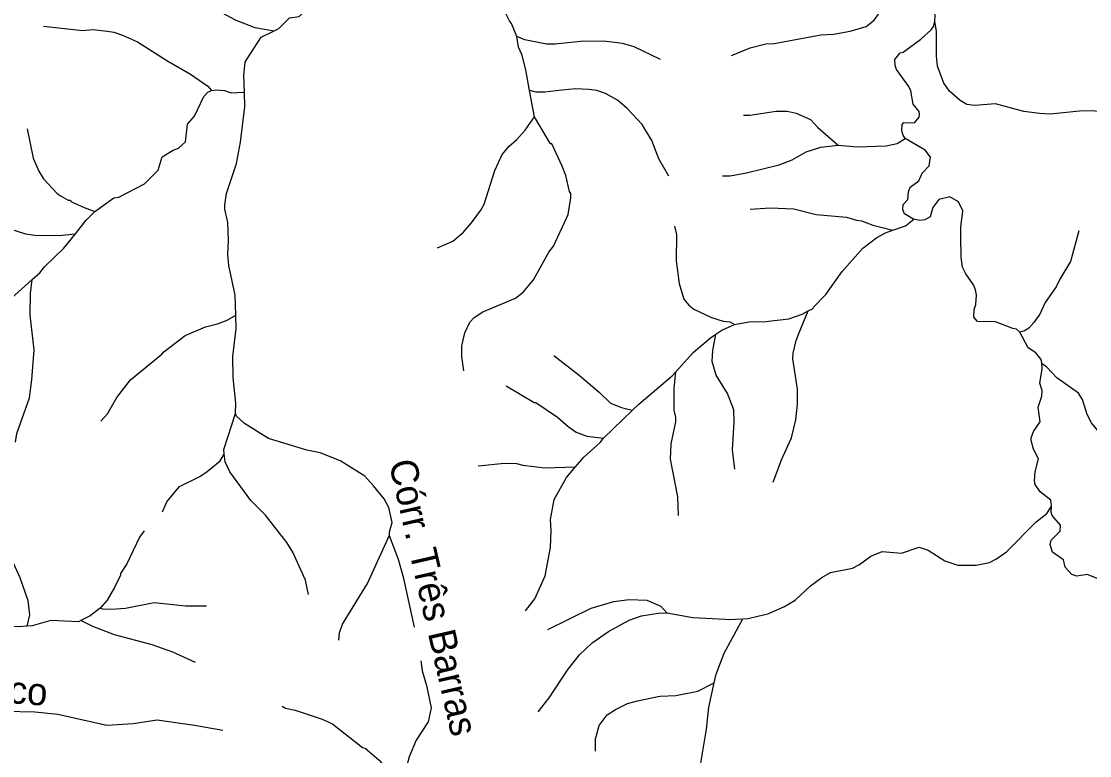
# Model space of a CAD drawing. Extents: x 393 to 446.6, y 8175.5 to 8231.
# Drawn here: x 415.52 to 421.76, y 8192.87 to 8197.16 of the extents above; entities that cross this region are included whole.
import ezdxf
from ezdxf.enums import TextEntityAlignment as Align

# ---------------------------------------------------------------- set-up
doc = ezdxf.new("R2010")
doc.units = 0
doc.header["$LTSCALE"] = 0.064
doc.linetypes.add('LONG_DASHED', pattern=[7.5, 6, -1.5])
doc.layers.add('61', color=7, linetype='Continuous')
doc.layers.add('7', color=7, linetype='Continuous', lineweight=25)
doc.layers.add('9', color=7, linetype='LONG_DASHED', lineweight=25)

msp = doc.modelspace()

# ---------------------------------------------------------------- linework, layer by layer
at = {"layer": '7'}
msp.add_line((418.9187, 8194.7254), (419.0891, 8194.8896), dxfattribs=at)
for points in [[(419.6671, 8196.9642), (419.7777, 8197.0091), (419.8681, 8197.0334), (419.9182, 8197.035), (420.1911, 8197.0851), (420.2637, 8197.0899), (420.3623, 8197.106), (420.4559, 8197.1351), (420.5011, 8197.1706), (420.5269, 8197.2062), (420.5431, 8197.2579), (420.556, 8197.3418), (420.598, 8197.4193), (420.6109, 8197.4565), (420.6111, 8197.4571)], [(420.8558, 8197.1636), (420.8612, 8197.2336), (420.8435, 8197.2675), (420.8225, 8197.2853), (420.7207, 8197.3402), (420.6707, 8197.4193), (420.6513, 8197.4403), (420.6111, 8197.4571)], [(420.6837, 8196.4796), (420.672, 8196.4983), (420.6642, 8196.5247), (420.6658, 8196.5618), (420.6755, 8196.5731), (420.7385, 8196.5699), (420.7659, 8196.6038), (420.7676, 8196.62), (420.7643, 8196.6361), (420.7304, 8196.6798), (420.7159, 8196.7573), (420.7046, 8196.7831), (420.6335, 8196.8832), (420.6254, 8196.9058), (420.6238, 8196.9413), (420.6545, 8196.9801), (420.6707, 8196.9849), (420.7756, 8197.0592), (420.8354, 8197.1141), (420.8488, 8197.1333), (420.8558, 8197.1636)], [(419.7387, 8196.6165), (419.776, 8196.6165), (419.9295, 8196.6394), (419.9941, 8196.6394), (420.0458, 8196.6281), (420.1297, 8196.5909), (420.1733, 8196.5441), (420.2922, 8196.4408)], [(420.2922, 8196.4408), (420.4042, 8196.4294), (420.5722, 8196.4359), (420.6368, 8196.4504), (420.6837, 8196.4796)], [(420.733, 8196.0075), (420.7279, 8196.0086), (420.6795, 8196.0394), (420.6691, 8196.0629), (420.6723, 8196.0935), (420.6997, 8196.1226), (420.703, 8196.1663), (420.7126, 8196.1953), (420.7627, 8196.2308), (420.7821, 8196.2761), (420.8241, 8196.3196), (420.8305, 8196.3697), (420.7998, 8196.41), (420.6837, 8196.4796)], [(419.6144, 8196.261), (419.6598, 8196.2615), (419.7551, 8196.2777), (419.9456, 8196.3245), (420.0232, 8196.3552), (420.1039, 8196.4004), (420.1911, 8196.4278), (420.2922, 8196.4408)], [(421.3542, 8195.3463), (421.3527, 8195.3492), (421.3341, 8195.3644), (421.3134, 8195.3669), (421.2116, 8195.4073), (421.1066, 8195.4089), (421.0841, 8195.4347), (421.0873, 8195.4783), (421.097, 8195.5074), (421.1002, 8195.5655), (421.0954, 8195.5946), (421.0825, 8195.6237), (421.0372, 8195.6866), (421.0179, 8195.727), (421.0098, 8195.7852), (421.0087, 8195.9039), (421.0082, 8195.9596), (421.0211, 8196.0564), (420.9952, 8196.1081), (420.9436, 8196.1371), (420.8806, 8196.1226), (420.8451, 8196.0758), (420.8289, 8196.0209), (420.7983, 8196.0031), (420.7692, 8195.9999), (420.733, 8196.0075)], [(419.7777, 8196.065), (419.894, 8196.0726), (420.0328, 8196.0677), (420.162, 8196.0338), (420.3397, 8196.0193), (420.3978, 8196.0015), (420.4285, 8195.9983), (420.4947, 8195.9724), (420.6104, 8195.942)], [(419.334, 8195.9658), (419.3456, 8195.917), (419.3449, 8195.7626), (419.3611, 8195.6301), (419.3901, 8195.5397), (419.4176, 8195.5042), (419.4483, 8195.4815), (419.5516, 8195.4315), (419.6195, 8195.4105), (419.6582, 8195.4073), (419.6854, 8195.391)], [(420.6104, 8195.942), (420.6855, 8195.9676), (420.733, 8196.0075)], [(420.1169, 8195.4704), (420.1462, 8195.4851), (420.1475, 8195.4928), (420.2185, 8195.5671), (420.3154, 8195.7012), (420.4365, 8195.8368), (420.5173, 8195.8998), (420.569, 8195.9272), (420.6104, 8195.942)], [(421.6985, 8195.9384), (421.6507, 8195.7604), (421.5878, 8195.656), (421.5669, 8195.6107), (421.5023, 8195.5203), (421.4716, 8195.4525), (421.4361, 8195.4024), (421.407, 8195.3701), (421.3812, 8195.354), (421.3542, 8195.3463)], [(419.6854, 8195.391), (419.7803, 8195.4079), (419.8584, 8195.4073), (419.8837, 8195.4104), (420.0038, 8195.425), (420.0813, 8195.4525), (420.1169, 8195.4704)], [(419.912, 8194.4689), (419.9602, 8194.5999), (420.0183, 8194.7291), (420.0441, 8194.834), (420.0538, 8194.9261), (420.0538, 8195.0133), (420.0264, 8195.1909), (420.028, 8195.2232), (420.0457, 8195.2975), (420.0623, 8195.3377), (420.1169, 8195.4704)], [(419.3422, 8195.1149), (419.4434, 8195.228), (419.5451, 8195.3136), (419.577, 8195.3348)], [(419.6872, 8194.5442), (419.6743, 8194.658), (419.6841, 8194.8195), (419.6818, 8194.8926), (419.6446, 8194.988), (419.579, 8195.094), (419.5548, 8195.1748), (419.5581, 8195.2394), (419.577, 8195.3348)], [(419.577, 8195.3348), (419.6109, 8195.3572), (419.6854, 8195.391)], [(421.4814, 8195.1643), (421.4794, 8195.1872), (421.4474, 8195.2248), (421.4022, 8195.2555), (421.3542, 8195.3463)], [(418.6292, 8195.2093), (418.7781, 8195.094), (418.8944, 8194.9955), (418.9606, 8194.9309), (419.0252, 8194.9051), (419.0877, 8194.8899), (419.0891, 8194.8896)], [(421.5389, 8194.3261), (421.5394, 8194.3334), (421.5346, 8194.3641), (421.4732, 8194.4126), (421.4441, 8194.4561), (421.4393, 8194.4772), (421.4425, 8194.5289), (421.4635, 8194.6064), (421.4328, 8194.6613), (421.4199, 8194.7129), (421.4199, 8194.7275), (421.4345, 8194.7646), (421.4732, 8194.8227), (421.4619, 8194.9083), (421.4829, 8194.9713), (421.4845, 8195.0052), (421.4716, 8195.0488), (421.4841, 8195.1325), (421.4814, 8195.1643)], [(422.3003, 8194.7259), (422.2717, 8194.7212), (422.1127, 8194.6951), (422.0061, 8194.6855), (421.9577, 8194.6887), (421.8931, 8194.7064), (421.8269, 8194.75), (421.7719, 8194.8163), (421.7477, 8194.8647), (421.7203, 8194.9519), (421.696, 8194.9891), (421.5701, 8195.0795), (421.512, 8195.1425), (421.4852, 8195.1616), (421.4814, 8195.1643)], [(419.0891, 8194.8896), (419.1253, 8194.9245), (419.3207, 8195.0908), (419.3422, 8195.1149)], [(419.3584, 8194.2738), (419.3546, 8194.3835), (419.311, 8194.6031), (419.3158, 8194.6936), (419.3417, 8194.8211), (419.3417, 8194.8486), (419.332, 8194.8906), (419.332, 8195.0197), (419.3422, 8195.1147), (419.3422, 8195.1149)], [(418.3496, 8195.0326), (418.5149, 8194.9357), (418.5246, 8194.9357), (418.6506, 8194.8486), (418.7119, 8194.7937), (418.7588, 8194.7614), (418.8218, 8194.7387), (418.9187, 8194.7254)], [(418.7559, 8194.5588), (418.8039, 8194.616), (418.9009, 8194.7016), (418.9187, 8194.7254)], [(418.1857, 8194.5651), (418.3405, 8194.5805), (418.4116, 8194.5773), (418.4471, 8194.5676), (418.5763, 8194.5531), (418.7533, 8194.5587), (418.7559, 8194.5588)], [(418.4638, 8193.7172), (418.5181, 8193.786), (418.5779, 8193.9217), (418.6086, 8194.0864), (418.6134, 8194.1865), (418.6086, 8194.2511), (418.6312, 8194.3674), (418.7038, 8194.4966), (418.7559, 8194.5588)], [(419.7341, 8193.6703), (419.7648, 8193.6717), (419.8629, 8193.6946), (419.8811, 8193.6988), (419.9747, 8193.7392), (420.0393, 8193.7779), (420.1297, 8193.8619), (420.1959, 8193.912), (420.246, 8193.941), (420.3752, 8193.9669), (420.4172, 8193.9879), (420.4818, 8194.0363), (420.5496, 8194.0638), (420.6626, 8194.0541), (420.766, 8194.088), (420.8176, 8194.0718), (420.9161, 8194.0089), (420.992, 8193.983), (421.0986, 8193.983), (421.1761, 8193.9992), (421.2181, 8194.0201), (421.2762, 8194.0621), (421.449, 8194.2366), (421.512, 8194.285), (421.5377, 8194.3243), (421.5389, 8194.3261)], [(421.9011, 8193.8815), (421.8754, 8193.8946), (421.8123, 8193.9039), (421.7478, 8193.9297), (421.6864, 8193.92), (421.6573, 8193.9298), (421.6185, 8193.9717), (421.6088, 8194.0153), (421.5443, 8194.0589), (421.5313, 8194.1041), (421.5378, 8194.13), (421.5895, 8194.1833), (421.5911, 8194.2172), (421.5435, 8194.2742), (421.5365, 8194.294), (421.5389, 8194.3261)], [(418.5937, 8193.6066), (418.8476, 8193.7327), (418.98, 8193.7715), (419.0704, 8193.7828), (419.1738, 8193.7779), (419.2545, 8193.744), (419.2904, 8193.7053)], [(418.5379, 8193.1247), (418.6021, 8193.2079), (418.7119, 8193.3759), (418.7797, 8193.4599), (418.8524, 8193.5293), (418.9493, 8193.5955), (419.0704, 8193.6617), (419.1415, 8193.6875), (419.2384, 8193.7036), (419.2904, 8193.7053)], [(419.2904, 8193.7053), (419.4418, 8193.6778), (419.631, 8193.6675), (419.6485, 8193.6665), (419.7341, 8193.6703)], [(419.5664, 8193.2948), (419.5774, 8193.3452), (419.6259, 8193.4695), (419.7341, 8193.6703)], [(418.872, 8192.8959), (418.8734, 8192.9722), (418.8737, 8192.9734), (418.8944, 8193.0448), (418.9412, 8193.1078), (418.9897, 8193.1401), (419.0607, 8193.174), (419.1189, 8193.1902), (419.2383, 8193.2149), (419.2513, 8193.2176), (419.3417, 8193.2208), (419.4709, 8193.2467), (419.5635, 8193.2933), (419.5664, 8193.2948)], [(419.4591, 8192.7358), (419.4838, 8192.8026), (419.5225, 8193.0239), (419.5355, 8193.153), (419.5664, 8193.2948)]]:
    msp.add_lwpolyline(points, dxfattribs=at)
at = {"layer": '9'}
msp.add_line((418.5161, 8196.605), (418.4873, 8196.7594), dxfattribs=at)
for points in [[(416.0716, 8197.9276), (416.0854, 8197.906), (416.1282, 8197.8392), (416.1912, 8197.7681), (416.3931, 8197.5663), (416.4615, 8197.4676), (416.5497, 8197.3402), (416.6063, 8197.274), (416.6644, 8197.2272), (416.7654, 8197.173), (416.8803, 8197.1293), (416.9937, 8197.1092), (416.9947, 8197.109)], [(418.413, 8197.0764), (418.3825, 8197.1512), (418.3696, 8197.1674), (418.3082, 8197.2934), (418.2065, 8197.4226), (418.1671, 8197.5071)], [(416.9947, 8197.109), (417.0217, 8197.122), (417.0826, 8197.1852), (417.1407, 8197.1933), (417.1972, 8197.2482), (417.2037, 8197.2691), (417.2215, 8197.2901), (417.2667, 8197.3176), (417.3458, 8197.3499), (417.3684, 8197.3919), (417.3935, 8197.4088)], [(422.4117, 8196.4572), (422.2871, 8196.5086), (422.1793, 8196.5455), (421.9997, 8196.607), (421.7833, 8196.641), (421.7025, 8196.6393), (421.5314, 8196.6216), (421.4684, 8196.6249), (421.3764, 8196.6361), (421.2116, 8196.6813), (421.0889, 8196.6716), (421.0437, 8196.6781), (421.005, 8196.7007), (420.9419, 8196.7556), (420.9096, 8196.8025), (420.8725, 8196.9026), (420.866, 8196.9607), (420.866, 8197.1061), (420.8558, 8197.1636)], [(415.6449, 8197.1358), (415.8731, 8197.1109), (415.9329, 8197.1158), (416.0185, 8197.1077), (416.0572, 8197.1012), (416.1073, 8197.0835), (416.1945, 8197.0447), (416.3656, 8196.9349), (416.5045, 8196.8558), (416.6063, 8196.7847), (416.6282, 8196.7608)], [(416.8196, 8196.7511), (416.8162, 8196.8493), (416.8242, 8196.9252), (416.8365, 8196.9444), (416.9179, 8197.0721), (416.9947, 8197.109)], [(418.4873, 8196.7594), (418.4648, 8196.88), (418.4457, 8196.9565), (418.4422, 8196.9704), (418.4229, 8197.014), (418.413, 8197.0764)], [(419.2536, 8196.9414), (419.0983, 8197.016), (419.03, 8197.0352), (418.9378, 8197.0457), (418.8023, 8197.0479), (418.6376, 8197.0301), (418.5868, 8197.0307), (418.4596, 8197.0563), (418.413, 8197.0764)], [(415.9457, 8196.0524), (416.0572, 8196.1311), (416.0862, 8196.1355), (416.2349, 8196.213), (416.3156, 8196.2938), (416.3382, 8196.3713), (416.4028, 8196.4101), (416.4351, 8196.423), (416.4754, 8196.4601), (416.4867, 8196.5635), (416.5287, 8196.6103), (416.582, 8196.725), (416.6062, 8196.7492), (416.6282, 8196.7608)], [(416.6282, 8196.7608), (416.6562, 8196.7632), (416.704, 8196.7597), (416.7425, 8196.7457), (416.8173, 8196.7509), (416.8196, 8196.7511)], [(416.7699, 8195.4466), (416.7661, 8195.5623), (416.7289, 8195.7367), (416.7225, 8195.8013), (416.7273, 8195.882), (416.7225, 8195.987), (416.7063, 8196.0661), (416.7063, 8196.092), (416.7161, 8196.1582), (416.7742, 8196.3326), (416.7968, 8196.4569), (416.8226, 8196.6652), (416.8196, 8196.7511)], [(419.3007, 8196.2594), (419.2435, 8196.3609), (419.2012, 8196.4682), (419.1447, 8196.5619), (419.0575, 8196.6539), (419.001, 8196.704), (418.9315, 8196.7427), (418.8796, 8196.7608), (418.834, 8196.7666), (418.757, 8196.7701), (418.675, 8196.7609), (418.5755, 8196.7497), (418.5259, 8196.7503), (418.4893, 8196.7589), (418.4873, 8196.7594)], [(417.9497, 8195.8387), (418.0386, 8195.8788), (418.0999, 8195.9289), (418.1484, 8195.9854), (418.2032, 8196.0596), (418.221, 8196.0952), (418.284, 8196.2922), (418.3276, 8196.3859), (418.3679, 8196.4343), (418.4132, 8196.4731), (418.4616, 8196.5279), (418.5161, 8196.605)], [(418.1033, 8195.1205), (418.0902, 8195.2038), (418.0919, 8195.2668), (418.108, 8195.3427), (418.1386, 8195.4041), (418.1629, 8195.4315), (418.213, 8195.4654), (418.4051, 8195.5445), (418.4519, 8195.5817), (418.5101, 8195.6527), (418.6005, 8195.8142), (418.6263, 8195.8498), (418.7022, 8196.0128), (418.7119, 8196.0354), (418.7281, 8196.1323), (418.7281, 8196.1582), (418.72, 8196.1695), (418.699, 8196.2631), (418.678, 8196.3164), (418.6167, 8196.4472), (418.6102, 8196.4488), (418.5161, 8196.605)], [(415.5488, 8196.5361), (415.5857, 8196.3633), (415.618, 8196.2873), (415.6454, 8196.2438), (415.7242, 8196.1581), (415.7488, 8196.142), (415.7892, 8196.1178), (415.8021, 8196.1178), (415.8053, 8196.1113), (415.8828, 8196.0758), (415.9457, 8196.0524)], [(415.0257, 8196.2397), (415.1495, 8196.1569), (415.3726, 8195.9886), (415.4533, 8195.9482), (415.5405, 8195.9224), (415.5954, 8195.9143), (415.7375, 8195.9111), (415.8301, 8195.9217), (415.8319, 8195.9219)], [(415.8319, 8195.9219), (415.8955, 8196.0011), (415.9457, 8196.0524)], [(415.579, 8195.6542), (415.6234, 8195.6943), (415.6503, 8195.7286), (415.7649, 8195.8384), (415.8319, 8195.9219)], [(414.8287, 8195.1074), (415.0399, 8195.1893), (415.1158, 8195.2313), (415.2676, 8195.3411), (415.3079, 8195.3992), (415.3628, 8195.459), (415.579, 8195.6542)], [(415.4815, 8194.7035), (415.4897, 8194.7537), (415.5631, 8194.9632), (415.576, 8195.0682), (415.5905, 8195.2426), (415.5663, 8195.4461), (415.5695, 8195.572), (415.579, 8195.6542)], [(415.9795, 8194.825), (416.0184, 8194.8696), (416.0733, 8194.9648), (416.1538, 8195.0683), (416.3366, 8195.2167), (416.3479, 8195.2313), (416.4738, 8195.3265), (416.5917, 8195.3766), (416.6628, 8195.3944), (416.7193, 8195.417), (416.7691, 8195.4461), (416.7699, 8195.4466)], [(416.7669, 8194.8709), (416.7704, 8194.9304), (416.7548, 8195.0811), (416.7516, 8195.2038), (416.7725, 8195.3685), (416.7699, 8195.4466)], [(416.7022, 8194.6346), (416.6999, 8194.6596), (416.7669, 8194.8709)], [(417.6685, 8194.1592), (417.6675, 8194.1791), (417.6833, 8194.2333), (417.6639, 8194.3205), (417.6365, 8194.3706), (417.5751, 8194.4481), (417.5235, 8194.5046), (417.383, 8194.5918), (417.3474, 8194.608), (417.2619, 8194.6402), (417.1843, 8194.6564), (416.9615, 8194.7242), (416.821, 8194.8114), (416.7727, 8194.8557), (416.7669, 8194.8709)], [(416.3413, 8194.2961), (416.3672, 8194.3545), (416.4399, 8194.4433), (416.5594, 8194.503), (416.6014, 8194.5305), (416.6789, 8194.5934), (416.7011, 8194.6327), (416.7022, 8194.6346)], [(417.1953, 8193.8128), (417.1778, 8193.8967), (417.1036, 8194.0589), (417.0681, 8194.1155), (416.9426, 8194.275), (416.8565, 8194.3625), (416.7338, 8194.5289), (416.7064, 8194.5878), (416.7022, 8194.6346)], [(416.2336, 8194.1836), (416.2074, 8194.1478), (416.1315, 8193.9911), (416.0959, 8193.9346), (416.0959, 8193.9249), (416.0605, 8193.8522), (416.0168, 8193.7796), (415.9757, 8193.7322)], [(417.3716, 8193.5457), (417.3765, 8193.5874), (417.3942, 8193.6375), (417.5396, 8193.8765), (417.6685, 8194.1592)], [(417.8151, 8193.6203), (417.7527, 8193.9055), (417.7205, 8194.0169), (417.6687, 8194.1546), (417.6685, 8194.1592)], [(415.4666, 8194.001), (415.5065, 8193.912), (415.5534, 8193.7764), (415.5631, 8193.6924), (415.5473, 8193.627), (415.5471, 8193.6261)], [(415.9757, 8193.7322), (415.9187, 8193.6874), (415.863, 8193.6598)], [(416.5985, 8193.7432), (416.4748, 8193.7444), (416.2932, 8193.7624), (416.1245, 8193.7304), (416.0428, 8193.7246), (415.992, 8193.7263), (415.9757, 8193.7322)], [(415.863, 8193.6598), (415.8492, 8193.653), (415.6874, 8193.6601), (415.5792, 8193.6278), (415.5471, 8193.6261)], [(416.5337, 8193.4147), (416.4023, 8193.4752), (416.2801, 8193.518), (416.0605, 8193.5761), (415.9345, 8193.6245), (415.8638, 8193.6594), (415.863, 8193.6598)], [(415.5471, 8193.6261), (415.5027, 8193.6237), (415.287, 8193.6343), (415.1917, 8193.6213), (415.1416, 8193.6036), (415.0706, 8193.5567), (415.069, 8193.5486), (415.027, 8193.505), (414.9769, 8193.392), (414.9698, 8193.3573), (414.9622, 8193.3205), (414.9318, 8193.2505), (414.9003, 8193.2062), (414.8688, 8193.1805), (414.8361, 8193.1689)], [(417.8505, 8193.4243), (417.8593, 8193.3662), (417.8852, 8193.2806), (417.9126, 8193.1498), (417.8949, 8193.0674), (417.8238, 8192.9593), (417.7834, 8192.8624), (417.7624, 8192.7816), (417.7463, 8192.6702), (417.7127, 8192.589)], [(416.6939, 8193.0159), (416.5287, 8193.0464), (416.3091, 8193.0771), (416.1703, 8193.0545), (416.0152, 8193.0448), (415.7294, 8193.1094), (415.5938, 8193.124), (415.4178, 8193.1272), (415.2854, 8193.111), (415.1222, 8193.1046), (415.1093, 8193.1127), (415.0334, 8193.1126), (414.9527, 8193.1272), (414.8361, 8193.1689)], [(417.0401, 8193.1595), (417.06, 8193.1478), (417.1165, 8193.1353), (417.2748, 8193.082), (417.3345, 8193.0545), (417.5105, 8192.9173), (417.5251, 8192.9141), (417.6074, 8192.843), (417.6559, 8192.7865), (417.693, 8192.7074), (417.7127, 8192.589)]]:
    msp.add_lwpolyline(points, dxfattribs=at)

# ---------------------------------------------------------------- texts
at = {"layer": '61'}
for s, rotation, p in [('Córr. Três Barras', 282.899, (417.848, 8193.7783)), ('Córrego do Angico', 355.755, (414.7734, 8193.2266))]:
    msp.add_text(s, height=0.16, rotation=rotation, dxfattribs=at).set_placement(p, align=Align.CENTER)

doc.saveas('drawing.dxf')
